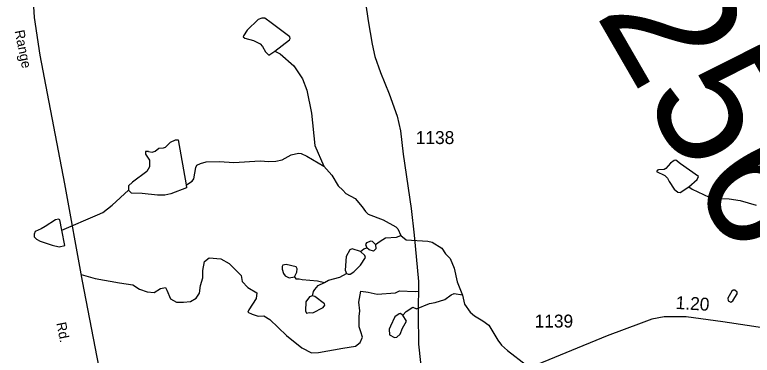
# Model space of a CAD drawing. Extents: x 2056842 to 2160602, y 826753 to 1016856.
# Drawn here: x 2076568 to 2083693, y 915209 to 918502 of the extents above; entities that cross this region are included whole.
import ezdxf

# ---------------------------------------------------------------- set-up
doc = ezdxf.new("R2010")
doc.units = 0
for name, color, linetype in [('Exist Hydrographic Creek Single Shore', 7, 'Continuous'), ('Exist Hydrographic Misc Water Feature', 7, 'Continuous'), ('Exist Road Non-System Type 51', 7, 'Continuous'), ('Exist Road Secondary Mileage Hundredths English Label', 7, 'Continuous'), ('Exist Road Secondary Structure Pipe Number Label', 7, 'Continuous'), ('Exist Road Secondary Type 51 Attributed', 7, 'Continuous'), ('Exist Road Secondary Type 51 Label', 7, 'Continuous'), ('Exist Road Secondary Type 51 Number Label', 7, 'Continuous')]:
    doc.layers.add(name, color=color, linetype=linetype)

msp = doc.modelspace()

# ---------------------------------------------------------------- linework, layer by layer
at = {"layer": 'Exist Hydrographic Creek Single Shore'}
for points in [[(2083080.6, 916839.1), (2083110.8, 916815.2), (2083275, 916737.7), (2083311.1, 916729.9), (2083471.1, 916722.5), (2083575, 916706.8), (2083731.1, 916659.2)], [(2080298.2, 916366.1), (2080350.5, 916324.3), (2080558.3, 916313.1), (2080600.5, 916303.1), (2080692.7, 916243.4), (2080728.7, 916191.5), (2080773, 916143.6), (2080813.1, 916051.9), (2080841.6, 915920.1), (2080892.1, 915792)], [(2080892.1, 915792), (2080912.2, 915704.3), (2080966.7, 915624.5), (2081008.6, 915590.5), (2081090.7, 915542.8), (2081148.8, 915499), (2081235.4, 915355.4), (2081271.5, 915307.4), (2081327.5, 915255.7), (2081512, 915114.1)]]:
    msp.add_lwpolyline(points, dxfattribs=at)
at = {"layer": 'Exist Hydrographic Misc Water Feature'}
msp.add_line((2083495.9, 915830.6), (2083456.1, 915762.5), dxfattribs=at)
for points in [[(2079044, 918422.3), (2078983.9, 918468.2), (2078956, 918468.1), (2078919.9, 918456), (2078812.3, 918353.6), (2078778.4, 918299.5), (2078774.3, 918287.5), (2078790.5, 918275.5), (2078874.6, 918253.8)], [(2079080.9, 918150.4), (2079222.6, 918258.9), (2079228.5, 918270.9), (2079224.4, 918286.9), (2079044, 918422.3)], [(2078874.6, 918253.8), (2078938.6, 918219.9), (2078962.8, 918194), (2078990.9, 918144.2), (2079023.1, 918110.2), (2079080.9, 918150.4)], [(2079080.9, 918150.4), (2079130.9, 918124.6), (2079265.2, 918009.1), (2079347.7, 917883.3), (2079388.1, 917771.4), (2079434.8, 917551.6), (2079467.6, 917237.7), (2079554.4, 917038)], [(2077860, 917180.6), (2077896.1, 917174.8), (2077924, 917182.8), (2077959.9, 917211), (2078004, 917215.1), (2078023.9, 917221.1), (2078071.6, 917271.4), (2078119.6, 917293.4), (2078147.7, 917293.5), (2078225, 916857.8)], [(2077860, 917180.6), (2077832.1, 917180.5), (2077832.1, 917152.5), (2077870.3, 917094.7), (2077868.6, 917030.7), (2077842.8, 916986.6), (2077707, 916882.2), (2077667.1, 916846.1), (2077667.3, 916806.1)], [(2078226, 916858.4), (2078280.7, 916893.9), (2078296.6, 916915.8), (2078316.2, 917024), (2078328.2, 917048.1), (2078362.3, 917064.1), (2078416.1, 917078.4), (2078546.1, 917082.6), (2078684.1, 917073.2), (2078938.1, 917089.9), (2079022.2, 917082.3), (2079089.9, 917086.4), (2079149.9, 917100.6), (2079239.9, 917149), (2079309.7, 917162.9), (2079333.9, 917159.2), (2079389.9, 917135.4), (2079554.2, 917037.8)], [(2083000.1, 917060.9), (2082953.9, 917096.8), (2082937.9, 917092.7), (2082902, 917066.6), (2082858.2, 917014.4), (2082842.2, 917006.5), (2082788.2, 917002.2), (2082776.1, 916998.2), (2082768.3, 916986.3), (2082846.5, 916946.5), (2082872.5, 916922.5), (2082888.5, 916890.6)], [(2083080.6, 916839.1), (2083160.4, 916907.4), (2083174.4, 916939.5), (2083000.1, 917060.9)], [(2079554.2, 917037.8), (2079630.5, 916950.2), (2079692.7, 916848.2), (2079739, 916804.6), (2079764.9, 916772.5), (2079855.2, 916726.7), (2079923.4, 916644.9), (2079955.6, 916599.3), (2079981.6, 916573.1), (2080125.9, 916519.6), (2080249.8, 916452.1), (2080270.1, 916432.3), (2080298.2, 916366.1)], [(2078225, 916857.8), (2078227.1, 916829.8), (2078075.3, 916769.3), (2078019.3, 916757.2), (2077947.4, 916756.9), (2077799.3, 916774.4), (2077695.4, 916776.2), (2077667.3, 916806.1)], [(2082888.5, 916890.6), (2082938.7, 916816.7), (2082974.8, 916786.8), (2082994.9, 916782.9), (2083080.6, 916839.1)], [(2077022.4, 916419.8), (2077366, 916566.9), (2077417.7, 916591.1), (2077507.7, 916659.5), (2077666.9, 916805.8)], [(2077022.6, 916420.1), (2077002.3, 916518), (2076990.2, 916525.9), (2076962.3, 916519.9), (2076860.4, 916455.6)], [(2076860.4, 916455.6), (2076824.5, 916431.4), (2076766.7, 916405.2), (2076756.6, 916379.2), (2076756.6, 916355.2), (2076778.8, 916331.3), (2076812.8, 916311.3), (2076928.9, 916273.7)], [(2076928.9, 916273.7), (2076997.2, 916258), (2077052.9, 916270.1), (2077022.6, 916420.1)], [(2080052.6, 916281.7), (2080096.5, 916311.8), (2080150.7, 916343.9), (2080254.4, 916352.3), (2080298.5, 916366.4)], [(2080052.6, 916281.7), (2080022.5, 916309.6), (2080008.6, 916313.5), (2079966.7, 916297.4), (2079956.7, 916281.4), (2079968.8, 916249.4)], [(2080052.6, 916281.7), (2080056.7, 916237.7), (2080035, 916215.6)], [(2079906.8, 916213.2), (2079828.7, 916236.9), (2079804.9, 916228.9), (2079769.1, 916162.8)], [(2079771.5, 915998.8), (2079787.7, 915992.9), (2079807.6, 915992.9), (2079843.5, 916017), (2079907.3, 916081.3), (2079957.1, 916153.3), (2079949.1, 916175.4), (2079906.8, 916213.2)], [(2079906.8, 916213.2), (2079940.9, 916237.3), (2079968.8, 916249.4)], [(2080035, 916215.6), (2079993, 916229.5), (2079968.8, 916249.4)], [(2079769.1, 916162.8), (2079759.6, 916032.8), (2079771.5, 915998.8)], [(2079191.4, 916087), (2079159.4, 916080.8), (2079151.4, 916068.8), (2079151.6, 916040.9), (2079163.7, 916000.9), (2079181.8, 915976.9)], [(2079269.8, 915967.2), (2079291.5, 916013.3), (2079295.6, 916045.3), (2079285.5, 916065.3), (2079191.4, 916087)], [(2079559.9, 915912.1), (2079599.9, 915936.2), (2079709.8, 915964.6), (2079771.5, 915998.8)], [(2079181.8, 915976.9), (2079219.9, 915957), (2079269.8, 915967.2)], [(2079269.8, 915967.2), (2079283.9, 915949.2), (2079315.9, 915949.3), (2079343.8, 915941.4), (2079491.8, 915929.9), (2079559.9, 915912.1)], [(2079444.2, 915783.7), (2079454.3, 915825.8), (2079466.2, 915845.9), (2079500, 915883.9), (2079559.9, 915912.1)], [(2079444.2, 915783.7), (2079416.4, 915773.7), (2079378.6, 915725.5), (2079376.8, 915637.5), (2079386.8, 915617.6), (2079410.8, 915621.6)], [(2079564.6, 915692.2), (2079560.5, 915708.2), (2079468.2, 915777.9), (2079444.2, 915783.7)], [(2080316.7, 915596.5), (2080350.8, 915632.7), (2080412.5, 915672.9), (2080448.6, 915659), (2080574.5, 915711.3), (2080628.4, 915719.4), (2080722.3, 915747.8), (2080784.3, 915794), (2080814.2, 915808.1), (2080892.1, 915792.3)], [(2083524, 915766.6), (2083548, 915804.7), (2083547.8, 915820.7), (2083523.8, 915838.7), (2083507.8, 915838.6), (2083495.9, 915830.6)], [(2083456.1, 915762.5), (2083460.2, 915736.5), (2083486.2, 915722.5), (2083504.1, 915734.6), (2083524, 915766.6)], [(2079410.8, 915621.6), (2079446.9, 915619.8), (2079548.6, 915672.1), (2079564.6, 915692.2)], [(2080316.7, 915596.5), (2080292.8, 915612.5), (2080280.9, 915610.5), (2080240.9, 915582.3), (2080199.3, 915490.2)], [(2080315.1, 915472.6), (2080351, 915540.6), (2080316.7, 915596.5)], [(2080199.3, 915490.2), (2080185.3, 915462.1), (2080187.4, 915406.1), (2080237.6, 915382.2), (2080257.5, 915384.4), (2080291.5, 915412.5), (2080315.1, 915472.6)]]:
    msp.add_lwpolyline(points, dxfattribs=at)
at = {"layer": 'Exist Road Non-System Type 51'}
msp.add_lwpolyline([(2077208.7, 915989.9), (2077346.3, 915953.1), (2077579.9, 915908.2), (2077709.2, 915890.2), (2077773.9, 915847.1), (2077845.7, 915823.7), (2077914, 915816.5), (2077975.1, 915854.2), (2078023.6, 915863.2), (2078036.1, 915838.1), (2078073.8, 915755.4), (2078129.5, 915723), (2078197.8, 915723), (2078264.3, 915728.4), (2078319.9, 915760.8), (2078352.3, 915809.3), (2078363.1, 915884.8), (2078383.7, 915957.6), (2078383.7, 916029.5), (2078401.7, 916115.8), (2078446.6, 916151.7), (2078559.8, 916142.8), (2078640.6, 916096), (2078753.8, 915979.2), (2078766.3, 915921.7), (2078818.4, 915865.9), (2078906.4, 915813.8), (2078899.3, 915758.1), (2078829.2, 915650.2), (2078820.2, 915625.1), (2078862.4, 915606.2), (2078919.9, 915588.2), (2078973.8, 915590), (2079033.1, 915554.1), (2079194.8, 915399.5), (2079342.1, 915282.6), (2079433.7, 915232.3), (2079503.7, 915235.9), (2079737.2, 915277.2), (2079861.2, 915298.8), (2079905.2, 915332.1), (2079928.6, 915384.2), (2079912.4, 915434.5), (2079896.2, 915484.8), (2079894.4, 915583.7), (2079901.6, 915639.4), (2079892.6, 915723.9), (2079912.4, 915828.2), (2079981.5, 915818.3), (2080067.8, 915800.3), (2080245.6, 915812.9), (2080285.1, 915830.9), (2080436, 915825.5), (2080467.7, 915828.4)], dxfattribs=at)
at = {"layer": 'Exist Road Secondary Type 51 Attributed'}
for points in [[(2076745.4, 918632.8), (2076756.2, 918474.7), (2076811, 918112.6), (2076882.8, 917738.9), (2077048.9, 916868.3), (2077220.4, 915925.8), (2077397.3, 915008.5), (2077446.6, 914669.8), (2077450.2, 914517), (2077441.3, 914324.8), (2077401.7, 914076.8), (2077312.9, 913704), (2077231.6, 913381)], [(2079956.5, 918619.8), (2079981.6, 918443.7), (2080020.2, 918218.2), (2080045.4, 918097.8), (2080101, 917945.1), (2080183.6, 917738.5), (2080263.5, 917521.9), (2080295.8, 917380), (2080321, 917155.4), (2080397.3, 916629.8), (2080426, 916371), (2080468.2, 915922.7), (2080466.4, 915606.5), (2080467.3, 915318.1), (2080488.9, 915138.4), (2080506.8, 914937.1), (2080523, 914838.3)], [(2086548.2, 916438.4), (2086273.5, 916316.2), (2085832.7, 916112.3), (2085126.1, 915820.3), (2084874.7, 915703.5), (2084596.4, 915608.3), (2084286.6, 915533.7), (2084013.7, 915483.4), (2083814.4, 915470.8), (2083409.5, 915531), (2083053.9, 915579.5), (2082842.1, 915579.5), (2082723.5, 915557.9), (2082618.5, 915521.1), (2082289.9, 915397.1), (2081493.5, 915067.4), (2081227.8, 914950.6), (2081030.3, 914885.9), (2080879.4, 914864.3), (2080732.2, 914855.4), (2080615.5, 914855.4), (2080523, 914838.3)]]:
    msp.add_lwpolyline(points, dxfattribs=at)

# ---------------------------------------------------------------- texts
at = {"layer": 'Exist Road Secondary Mileage Hundredths English Label'}
msp.add_text('1.20', height=125, rotation=356.53138, dxfattribs=at).set_placement((2082950.1, 915658.1))
at = {"layer": 'Exist Road Secondary Structure Pipe Number Label'}
msp.add_text('P256', height=1230.31, rotation=300, dxfattribs=at).set_placement((2081623.4, 919459.4))
at = {"layer": 'Exist Road Secondary Type 51 Label'}
for s, p in [('Range', (2076566.1, 918345)), ('Rd.', (2076969, 915520))]:
    msp.add_text(s, height=95, rotation=281.27511, dxfattribs=at).set_placement(p)
at = {"layer": 'Exist Road Secondary Type 51 Number Label'}
for s, p in [('1138', (2080442.3, 917251.8)), ('1139', (2081590.5, 915477.5))]:
    msp.add_text(s, height=125, dxfattribs=at).set_placement(p)

doc.saveas('drawing.dxf')
